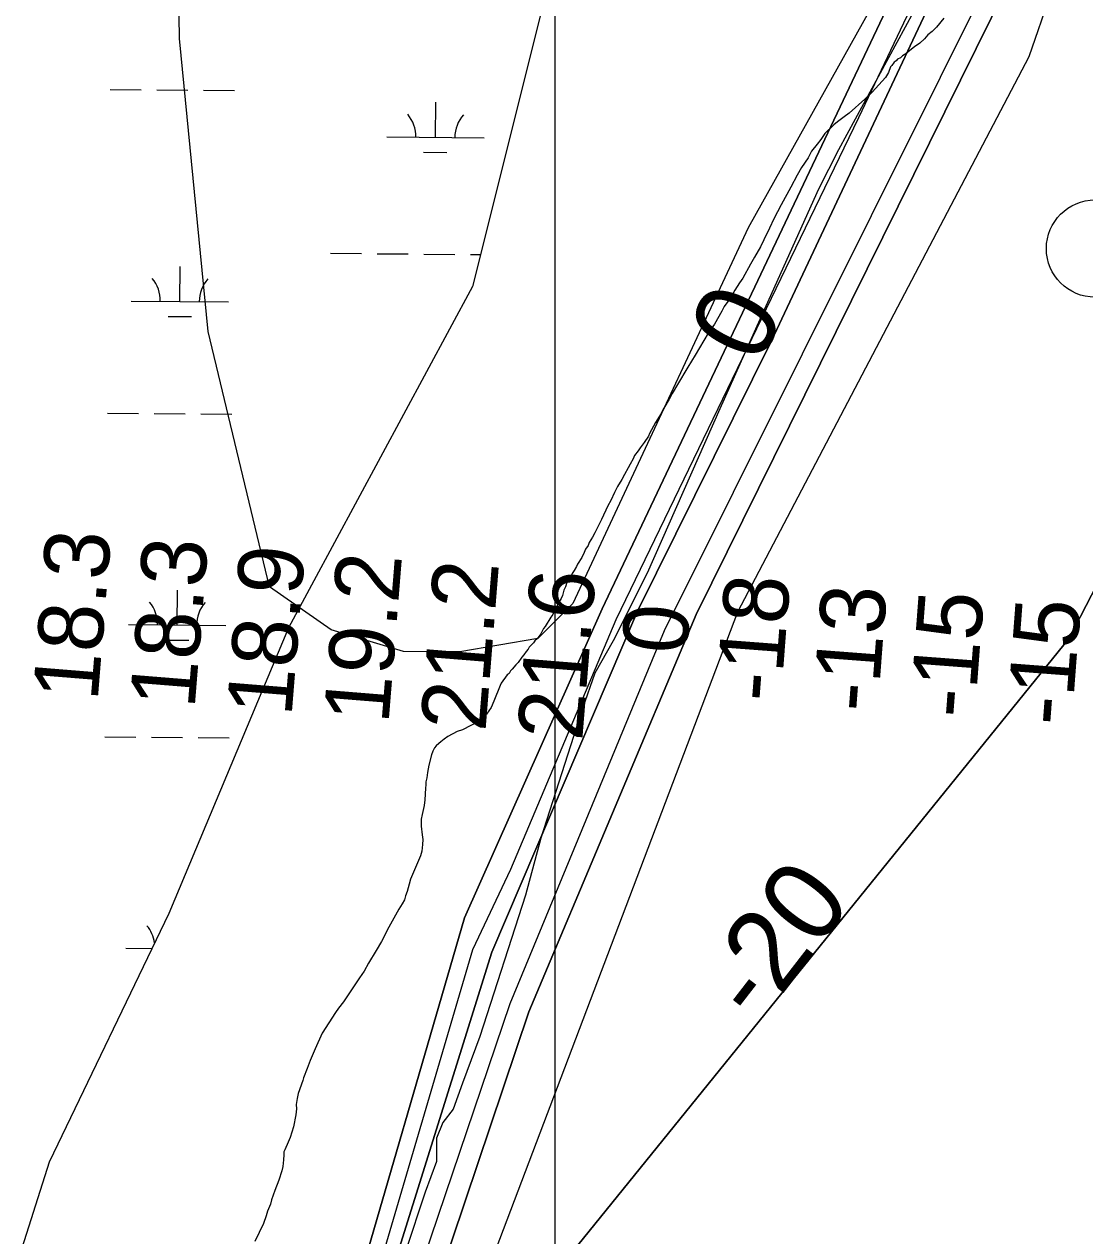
# Model space of a CAD drawing. Extents: x 3271442 to 3309282, y 752266 to 777610.
# Drawn here: x 3285531 to 3286622, y 760687 to 761932 of the extents above; entities that cross this region are included whole.
import ezdxf

# ---------------------------------------------------------------- set-up
doc = ezdxf.new("R2010")
doc.units = 0
for name, color, linetype in [('V-GRID-MAJR', 7, 'Continuous'), ('V-RIVR-EDGE', 7, 'Continuous'), ('V-RIVR-MILE', 7, 'Continuous'), ('V-RIVR-RANG', 7, 'Continuous'), ('V-SITE-VEGE', 7, 'Continuous'), ('V-TOPO-DPTH', 7, 'Continuous'), ('V-TOPO-MAJR-IDEN', 7, 'Continuous'), ('V-TOPO-MINR', 7, 'Continuous'), ('V-TOPO-MINR-IDEN', 7, 'Continuous'), ('V-TOPO-WATR', 7, 'Continuous'), ('V-WETL-SWMP', 7, 'Continuous')]:
    doc.layers.add(name, color=color, linetype=linetype)

msp = doc.modelspace()

# ---------------------------------------------------------------- linework, layer by layer
at = {"layer": 'V-GRID-MAJR'}
msp.add_spline([(3286078, 757644.7), (3286077.1, 763703.6), (3286076.2, 769765.5), (3286075.4, 775827.4), (3286075.4, 775830.5)], degree=3, dxfattribs=at)
at = {"layer": 'V-RIVR-EDGE'}
msp.add_lwpolyline([(3286648.1, 762312.4), (3286621.5, 762270.3), (3286546, 762130.9), (3286522, 762101.4), (3286477, 762008.1), (3286446, 761944.7), (3286368.7, 761802.8), (3286348.1, 761762.4), (3286287.8, 761628.6), (3286246.7, 761536.6), (3286172, 761367.7), (3286137, 761298.2), (3286118.3, 761265.2), (3286105.6, 761228.8), (3286062.6, 761095.4), (3286046.8, 761036.8), (3286000, 760891.7), (3285982, 760843.5), (3285972.4, 760817), (3285961.9, 760803.1), (3285955.4, 760787.1), (3285955.3, 760763.2), (3285943.9, 760731.5), (3285923.4, 760670.6)], dxfattribs=at)
at = {"layer": 'V-RIVR-MILE'}
msp.add_circle((3286632.6, 761701.5), 50, dxfattribs=at)
at = {"layer": 'V-SITE-VEGE'}
for points in [[(3286477.1, 761938.2), (3286469.7, 761928.9), (3286465.2, 761924.5), (3286460.8, 761921.1), (3286457.3, 761917.1), (3286452.4, 761912.7), (3286446.9, 761908.8), (3286444, 761906.4), (3286440, 761903.4), (3286438, 761901.5), (3286434.6, 761899.5), (3286432.6, 761897.6), (3286429.6, 761896.1), (3286428.2, 761894.6), (3286426.2, 761893.2), (3286423.7, 761889.7), (3286422.2, 761888.2), (3286420.2, 761882.3), (3286417.2, 761877.4), (3286403.4, 761862.2), (3286396, 761854.9), (3286379.7, 761840.7), (3286374.7, 761836.8), (3286367.8, 761831.9), (3286363.9, 761828.5), (3286354.9, 761819.6), (3286350.5, 761813.7), (3286347, 761808.8), (3286341.1, 761801.5)], [(3286341.1, 761801.5), (3286337.6, 761794.6), (3286330.7, 761784.8), (3286326.2, 761776.9), (3286319.7, 761764.7), (3286309.8, 761746.5), (3286302.4, 761732.2), (3286297.9, 761722.4), (3286291.9, 761710.6), (3286288.5, 761703.3), (3286282.5, 761692.5), (3286278.5, 761685.6), (3286270.6, 761670.9), (3286267.1, 761666.4), (3286262.2, 761658.6), (3286258.7, 761652.2), (3286251.3, 761641.9), (3286248.8, 761637), (3286241.3, 761623.7), (3286234.9, 761614.4), (3286221.5, 761591.8), (3286214, 761579.5), (3286203.1, 761561.9), (3286197.7, 761552.5), (3286194.7, 761546.7), (3286189.2, 761537.3), (3286185.8, 761530.9), (3286180.8, 761522.6), (3286174.4, 761511.3), (3286173.4, 761508.8), (3286168.9, 761502), (3286164.9, 761496.6), (3286162.9, 761493.6), (3286159, 761488.7), (3286157.5, 761485.3), (3286154.5, 761479.9), (3286152.5, 761476), (3286148.6, 761469.1), (3286146.1, 761464.2), (3286141.6, 761456.8), (3286138.6, 761450.9), (3286134.7, 761442.6), (3286131.7, 761437.2), (3286125.2, 761422.9), (3286122.2, 761417.5), (3286118.3, 761409.2), (3286115.8, 761404.7), (3286112.3, 761399.3), (3286111.3, 761396.4), (3286108.8, 761392.5), (3286107.3, 761389), (3286104.8, 761384.1), (3286100.4, 761377.2), (3286099.4, 761374.8), (3286096.9, 761370.4), (3286094.9, 761367.4), (3286093.4, 761364.5), (3286089.5, 761358.1), (3286088, 761353.7), (3286086.5, 761350.2), (3286085, 761344.8), (3286083.5, 761341.9), (3286081.5, 761338.4), (3286077.5, 761330.6), (3286075, 761325.2), (3286073.1, 761322.7), (3286067.1, 761312.9), (3286065.6, 761310.9), (3286063.6, 761307.5), (3286062.6, 761305.5), (3286060.7, 761302.6), (3286059.2, 761300.6), (3286056.7, 761298.2), (3286055.2, 761296.2), (3286050.8, 761291.8), (3286049.8, 761289.8), (3286047.8, 761287.4), (3286045.3, 761284), (3286043.3, 761281.5), (3286039.4, 761276.1), (3286036.9, 761273.7), (3286033.4, 761269.2), (3286031.5, 761267.3), (3286030, 761264.8), (3286028, 761263.4), (3286021.9, 761254.7), (3286020.8, 761252.5), (3286014.4, 761236.4), (3286011.5, 761229.8), (3286006.7, 761222.8), (3286004.1, 761219.9), (3285998.9, 761215.5), (3285990.8, 761211.2), (3285982, 761206.8), (3285976.8, 761205), (3285967.2, 761200.1), (3285963.2, 761197.3), (3285959.9, 761194.4), (3285957.7, 761192.9), (3285955.1, 761190.4), (3285953.2, 761188.2)], [(3285953.2, 761188.2), (3285951.7, 761184.9), (3285950.3, 761181.2), (3285947.6, 761170.6), (3285946.1, 761162.8), (3285945.4, 761157.3), (3285944.6, 761153.3), (3285944.6, 761150.4), (3285944.2, 761146.7), (3285943.4, 761134.9), (3285942.7, 761129.1), (3285940.8, 761119.9), (3285939.7, 761115.1), (3285939.6, 761107.8), (3285940.7, 761098.9), (3285941.4, 761094.2), (3285941, 761089), (3285940.3, 761082), (3285938.8, 761077.3), (3285928.7, 761053.4), (3285927.2, 761048.3), (3285925.4, 761040.6), (3285923.5, 761036.2), (3285922.4, 761032.1), (3285920.2, 761028.1), (3285916.8, 761022.6), (3285906.5, 761003.9), (3285898.7, 760989.3), (3285893.5, 760980.1), (3285885.4, 760966.9), (3285880.9, 760958.8), (3285876.1, 760951.9), (3285859.8, 760927.3), (3285854.7, 760920.7), (3285851.7, 760916.3), (3285838, 760895.1), (3285830.6, 760879), (3285825.4, 760866.9), (3285822.4, 760858.8), (3285818.7, 760849.2), (3285818, 760846.3), (3285813.1, 760833.1), (3285812, 760828), (3285811.2, 760821.7), (3285811.6, 760817.3), (3285810.8, 760811.1), (3285808.2, 760798.6), (3285804.8, 760787.9), (3285803, 760782.8), (3285799.3, 760775.1), (3285798.5, 760772.9), (3285798.5, 760770), (3285798.1, 760764.8), (3285797.3, 760757.8), (3285796.2, 760753.4), (3285793.2, 760743.9), (3285789.2, 760733.3), (3285785.8, 760723.7), (3285784.7, 760719.3), (3285781.7, 760712), (3285780.2, 760707.2), (3285777.6, 760699.5), (3285768.7, 760680.8)]]:
    msp.add_lwpolyline(points, dxfattribs=at)
at = {"layer": 'V-TOPO-DPTH'}
for points in [[(3290184.5, 766309.3), (3289787.2, 765875.4), (3289382.1, 765476.1), (3289095.6, 765248.1), (3288831.9, 764970.4), (3288488, 764620.5), (3288044.7, 764190.9), (3287922.4, 764069.2), (3287681.5, 763783.8), (3287413.7, 763403.3), (3287207.2, 763136.9), (3286958.6, 762805.9), (3286828.4, 762577.5), (3286545.2, 762128.3), (3286299.9, 761606.7), (3286162, 761328.7), (3286012.4, 760978.4), (3285889.5, 760586)], [(3285889.5, 760586), (3286012.4, 760978.4), (3286162, 761328.7), (3286299.9, 761606.7), (3286545.2, 762128.3), (3286828.4, 762577.5), (3286958.6, 762805.9), (3287207.2, 763136.9), (3287413.7, 763403.3), (3287681.5, 763783.8), (3287922.4, 764069.2), (3288044.7, 764190.9), (3288488, 764620.5), (3288831.9, 764970.4), (3289095.6, 765248.1), (3289382.1, 765476.1), (3289787.2, 765875.4), (3290184.5, 766309.3)], [(3290020.8, 766206.6), (3289516.8, 765666.5), (3289074, 765275.5), (3288708.6, 764917.4), (3288315.4, 764501.4), (3287891.9, 764079.9), (3287686.9, 763845.7), (3287395.9, 763426.6), (3287290.6, 763288.8), (3286966.5, 762864.3), (3286883.3, 762737.5), (3286664.3, 762398.4), (3286511.8, 762125.3), (3286417.4, 761946.1), (3286125.9, 761331), (3285984.3, 761013.7), (3285859, 760583.2)], [(3290114.4, 766120.7), (3289718.5, 765685.4), (3289162.2, 765192.4), (3288544.9, 764616.8), (3288268, 764319.2), (3287999.4, 764016.1), (3287467.7, 763415.4), (3287029.8, 762786.8), (3286810.8, 762461.5), (3286622.2, 762133.3), (3286222.6, 761325.2), (3286050.3, 760916.9), (3285958.5, 760643.7)], [(3285958.5, 760643.7), (3286050.3, 760916.9), (3286222.6, 761325.2), (3286622.2, 762133.3), (3286810.8, 762461.5), (3287029.8, 762786.8), (3287467.7, 763415.4), (3287999.4, 764016.1), (3288268, 764319.2), (3288544.9, 764616.8), (3289162.2, 765192.4), (3289718.5, 765685.4), (3290114.4, 766120.7)], [(3286054, 760619.5), (3286606.3, 761301.3), (3286993.6, 762052.6)], [(3286054, 760619.5), (3286606.3, 761301.3), (3286993.6, 762052.6)]]:
    msp.add_lwpolyline(points, dxfattribs=at)
at = {"layer": 'V-TOPO-MINR'}
for points in [[(3290158.8, 766323.3), (3289801.9, 765939.2), (3289577.6, 765696.8), (3289342.4, 765481.9), (3289093.4, 765283.7), (3288869.1, 765041.3), (3288642, 764809.8), (3288448.2, 764606), (3287900.1, 764066.1), (3287673, 763796), (3287365.4, 763363.2), (3287074.5, 762982.8), (3286955.3, 762825.7), (3286916.5, 762762.3), (3286708.6, 762420.3), (3286528.3, 762128.1), (3286389.5, 761835.7), (3286139.7, 761319.9), (3286031.4, 761063.3), (3285992.5, 760980.6), (3285886.7, 760621.8)], [(3290214.1, 766293.6), (3289929.1, 765972), (3289602.4, 765641.5), (3289131.9, 765217.3), (3288509, 764619.6), (3288066.1, 764170.6), (3287952.5, 764027.3), (3287426.2, 763396.2), (3286982.9, 762795.2), (3286686.2, 762304.4), (3286189.4, 761308.7), (3286031, 760925.2), (3285942, 760663.1)], [(3285859, 760583.2), (3285984.3, 761013.7), (3286125.9, 761331), (3286417.4, 761946.1), (3286511.8, 762125.3), (3286664.3, 762398.4), (3286883.3, 762737.5), (3286966.5, 762864.3), (3287290.6, 763288.8), (3287395.9, 763426.6), (3287686.9, 763845.7), (3287891.9, 764079.9), (3288315.4, 764501.4), (3288708.6, 764917.4), (3289074, 765275.5), (3289516.8, 765666.5), (3290020.8, 766206.6)], [(3285958.5, 760643.7), (3286050.3, 760916.9), (3286222.6, 761325.2), (3286622.2, 762133.3), (3286810.8, 762461.5), (3287029.8, 762786.8), (3287467.7, 763415.4), (3287999.4, 764016.1), (3288268, 764319.2), (3288544.9, 764616.8), (3289162.2, 765192.4), (3289718.5, 765685.4), (3290114.4, 766120.7)], [(3286661.6, 762420.5), (3286509.1, 762153), (3286473, 762075.7), (3286276, 761722.7), (3286131.7, 761413.8), (3286095.6, 761336.6), (3286059.6, 761300.7), (3285979.5, 761287.1), (3285921.5, 761287.3), (3285847, 761309.6), (3285783.6, 761353.9), (3285720.7, 761616.4), (3285691.1, 761917.5), (3285686.3, 762237.8), (3286019.5, 762968.8), (3286119.3, 763131.5), (3286507.3, 763674.6), (3286978.4, 764322.4)], [(3286625.9, 762073.6), (3286618.6, 762055), (3286586.9, 761963.2), (3286564.6, 761898.4), (3286264.9, 761327.7), (3285769.1, 760020.8)], [(3286993.6, 762052.6), (3286606.3, 761301.3), (3286054, 760619.5)]]:
    msp.add_lwpolyline(points, dxfattribs=at)
at = {"layer": 'V-TOPO-WATR'}
msp.add_lwpolyline([(3290184.5, 766309.3), (3289787.2, 765875.4), (3289382.1, 765476.1), (3289095.6, 765248.1), (3288831.9, 764970.4), (3288488, 764620.5), (3288044.7, 764190.9), (3287922.4, 764069.2), (3287681.5, 763783.8), (3287413.7, 763403.3), (3287207.2, 763136.9), (3286958.6, 762805.9), (3286828.4, 762577.5), (3286545.2, 762128.3), (3286299.9, 761606.7), (3286162, 761328.7), (3286012.4, 760978.4), (3285889.5, 760586)], dxfattribs=at)
at = {"layer": 'V-WETL-SWMP'}
for p, q in [((3286068.2, 761965.6), (3285992.5, 761662.4)), ((3285619.8, 761865), (3285651.8, 761864.7)), ((3285667.8, 761864.6), (3285699.8, 761864.3)), ((3285715.8, 761864.2), (3285747.8, 761863.9)), ((3285954.3, 761815.8), (3285954.6, 761851.8)), ((3285904.3, 761816.2), (3286004.3, 761815.4)), ((3285942.1, 761800.5), (3285966.1, 761800.3)), ((3285846.4, 761696.6), (3285878.4, 761696.3)), ((3285894.4, 761696.2), (3285926.4, 761695.9)), ((3285942.4, 761695.8), (3285974.4, 761695.5)), ((3285990.4, 761695.4), (3286000.7, 761695.3)), ((3285691.4, 761647.1), (3285691.7, 761683.1)), ((3285992.5, 761662.4), (3285803.2, 761311.8)), ((3285641.4, 761647.5), (3285741.4, 761646.7)), ((3285679.3, 761631.8), (3285703.3, 761631.6)), ((3285617.1, 761532.3), (3285649.1, 761532)), ((3285665.1, 761531.9), (3285697.1, 761531.6)), ((3285713.1, 761531.5), (3285745.1, 761531.3)), ((3285688.7, 761314.5), (3285689, 761350.5)), ((3285638.7, 761314.9), (3285738.7, 761314.1)), ((3285803.2, 761311.8), (3285680.1, 761018.1)), ((3285676.6, 761299.1), (3285700.6, 761298.9)), ((3285614.3, 761199.6), (3285646.3, 761199.4)), ((3285662.3, 761199.2), (3285694.3, 761199)), ((3285710.3, 761198.9), (3285742.3, 761198.6)), ((3285680.1, 761018.1), (3285557.1, 760762.3)), ((3285635.9, 760982.2), (3285662.7, 760982)), ((3285557.1, 760762.3), (3285162.4, 759524.6))]:
    msp.add_line(p, q, dxfattribs=at)
for centre, start, end in [((3285899, 761816.7), 358.7563, 40.2999), ((3286009.5, 761815.8), 138.7563, 180.2999), ((3285636.2, 761648.1), 358.7563, 40.2999), ((3285746.7, 761647.1), 138.7563, 180.2999), ((3285633.4, 761315.4), 358.7563, 40.2999), ((3285743.9, 761314.5), 138.7563, 180.2999), ((3285630.7, 760982.7), 8.4025, 40.2999)]:
    msp.add_arc(centre, 35.2, start, end, dxfattribs=at)

# ---------------------------------------------------------------- texts
at = {"layer": 'V-RIVR-RANG'}
for s, rotation, p in [('18.3', 85.3883, (3285606.9, 761235.4)), ('18.3', 85.3883, (3285706.6, 761227.6)), ('18.9', 85.3883, (3285806.3, 761219.6)), ('19.2', 85.3883, (3285906, 761212)), ('21.2', 85.3883, (3286005.7, 761204.2)), ('21.6', 85.3883, (3286105.2, 761194.6)), ('-18', 85.6727, (3286309.4, 761234.4)), ('-13', 85.6727, (3286408.9, 761223.9)), ('-15', 85.6727, (3286508.7, 761217.7)), ('0', 85.6727, (3286212.8, 761283.5)), ('-15', 85.6727, (3286608.4, 761209.9))]:
    msp.add_text(s, height=67, rotation=rotation, dxfattribs=at).set_placement(p)
at = {"layer": 'V-TOPO-MAJR-IDEN'}
msp.add_text('0', height=83, rotation=63.9395, dxfattribs=at).set_placement((3286287, 761580.2))
at = {"layer": 'V-TOPO-MINR-IDEN'}
msp.add_text('-20', height=83, rotation=52.2373, dxfattribs=at).set_placement((3286286.3, 760902.7))

doc.saveas('drawing.dxf')
